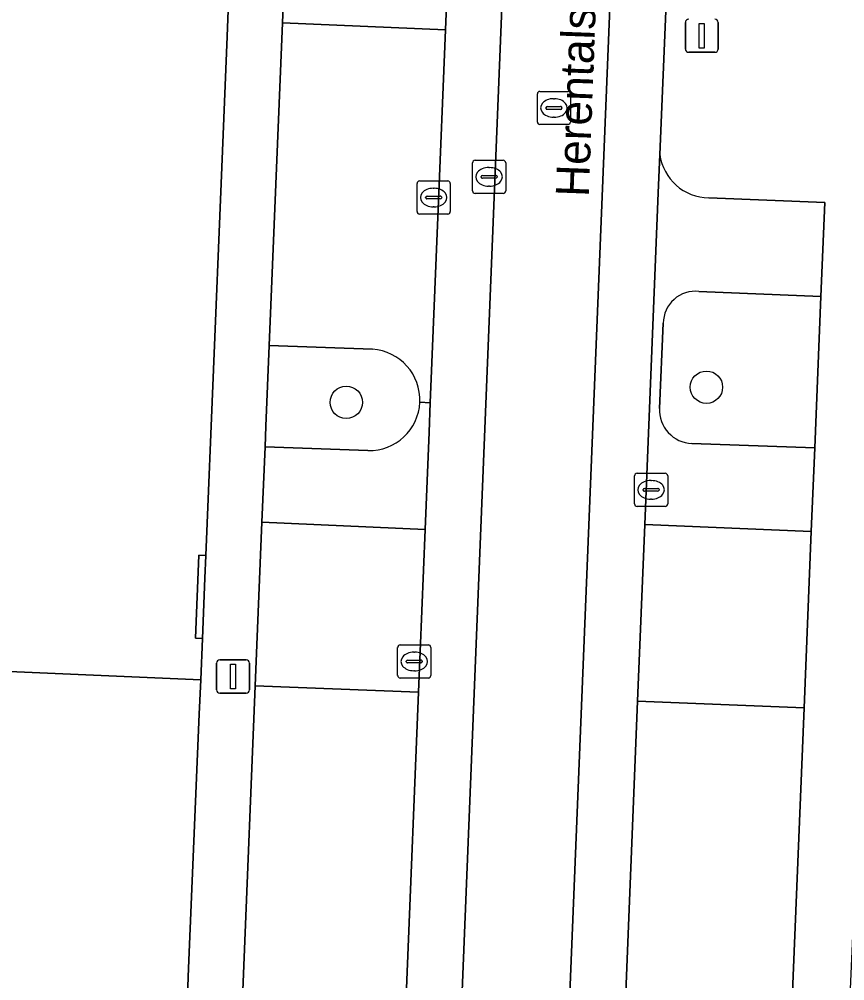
# Model space of a CAD drawing. Extents: x 160732 to 162107, y 387428 to 388479.
# Drawn here: x 161489.35 to 161514.29, y 387598.76 to 387627.8 of the extents above; entities that cross this region are included whole.
import ezdxf

# ---------------------------------------------------------------- set-up
doc = ezdxf.new("R2010")
doc.units = 0
for name, color, linetype in [('IMGEO_Boom', 7, 'Continuous'), ('IMGEO_Erf', 7, 'Continuous'), ('IMGEO_Groenvoorziening', 7, 'Continuous'), ('IMGEO_Kolk', 7, 'Continuous'), ('IMGEO_Lichtmast', 7, 'Continuous'), ('IMGEO_Openbare_ruimte_label', 7, 'Continuous'), ('IMGEO_Pand', 7, 'Continuous'), ('IMGEO_Parkeervlak_open', 7, 'Continuous'), ('IMGEO_Rijbaan_lokaal_gesloten', 7, 'Continuous'), ('IMGEO_Rijbaan_lokaal_open', 7, 'Continuous'), ('IMGEO_Rioolput', 7, 'Continuous'), ('IMGEO_Voetpad_open', 7, 'Continuous')]:
    doc.layers.add(name, color=color, linetype=linetype)

msp = doc.modelspace()

# ---------------------------------------------------------------- linework, layer by layer
at = {"layer": 'IMGEO_Boom'}
for centre in [(161510.107, 387616.69), (161499.23, 387616.233)]:
    msp.add_circle(centre, 0.489, dxfattribs=at)
at = {"layer": 'IMGEO_Erf'}
msp.add_lwpolyline([(161494.961, 387610.927), (161494.989, 387611.609), (161494.779, 387611.618), (161494.676, 387609.111), (161494.886, 387609.102)], close=True, dxfattribs=at)
msp.add_lwpolyline([(161493.257, 387569.105), (161493.415, 387572.931), (161493.463, 387574.08), (161493.552, 387576.239), (161493.607, 387577.577), (161493.618, 387577.846), (161493.938, 387585.599), (161493.987, 387586.789), (161494.154, 387591.082), (161494.314, 387595.17), (161494.347, 387596.01), (161494.393, 387597.204), (161494.469, 387599.147), (161494.792, 387606.81), (161494.835, 387607.853), (161483.016, 387608.365)], dxfattribs=at)
at = {"layer": 'IMGEO_Groenvoorziening'}
for points in [[(161513.563, 387619.434), (161509.879, 387619.581)], [(161509.664, 387614.992), (161513.378, 387614.858), (161513.563, 387619.434)], [(161508.805, 387618.622), (161508.69, 387616.051)], [(161500.02, 387617.836), (161496.903, 387617.952), (161496.803, 387615.514), (161496.778, 387614.893), (161499.885, 387614.778)]]:
    msp.add_lwpolyline(points, dxfattribs=at)
for centre, radius, start, end in [((161509.772, 387618.62), 0.967, 83.6179, 179.907), ((161499.924, 387616.309), 1.53, 357.2809, 86.416), ((161499.924, 387616.308), 1.531, 268.5456, 357.2907), ((161509.698, 387616.001), 1.009, 177.1407, 268.071)]:
    msp.add_arc(centre, radius, start, end, dxfattribs=at)
at = {"layer": 'IMGEO_Kolk'}
for p, q in [((161501.369, 387621.993), (161501.369, 387622.845)), ((161501.444, 387622.919), (161502.296, 387622.919)), ((161501.857, 387622.699), (161501.882, 387622.699)), ((161502.37, 387622.845), (161502.37, 387621.993)), ((161501.628, 387622.413), (161501.628, 387622.425)), ((161502.066, 387622.376), (161501.668, 387622.376)), ((161501.671, 387622.462), (161502.069, 387622.462)), ((161502.112, 387622.425), (161502.112, 387622.413)), ((161501.88, 387622.139), (161501.855, 387622.139)), ((161502.296, 387621.919), (161501.444, 387621.919)), ((161507.936, 387613.164), (161507.936, 387614.016)), ((161508.011, 387614.09), (161508.863, 387614.09)), ((161508.937, 387614.016), (161508.937, 387613.164)), ((161508.424, 387613.87), (161508.449, 387613.87)), ((161508.195, 387613.584), (161508.195, 387613.596)), ((161508.633, 387613.547), (161508.235, 387613.547)), ((161508.238, 387613.633), (161508.636, 387613.633)), ((161508.679, 387613.596), (161508.679, 387613.584)), ((161508.863, 387613.09), (161508.011, 387613.09)), ((161508.447, 387613.31), (161508.422, 387613.31)), ((161500.782, 387607.98), (161500.782, 387608.832)), ((161500.857, 387608.906), (161501.709, 387608.906)), ((161501.783, 387608.832), (161501.783, 387607.98)), ((161501.041, 387608.4), (161501.041, 387608.412)), ((161501.084, 387608.449), (161501.482, 387608.449)), ((161501.27, 387608.686), (161501.295, 387608.686)), ((161501.525, 387608.412), (161501.525, 387608.4)), ((161501.479, 387608.363), (161501.081, 387608.363)), ((161501.293, 387608.126), (161501.268, 387608.126)), ((161501.709, 387607.906), (161500.857, 387607.906))]:
    msp.add_line(p, q, dxfattribs=at)
for points in [[(161501.369, 387621.993), (161501.369, 387622.845)], [(161501.444, 387622.919), (161502.296, 387622.919)], [(161502.37, 387622.845), (161502.37, 387621.993)], [(161502.296, 387621.919), (161501.444, 387621.919)], [(161507.936, 387613.164), (161507.936, 387614.016)], [(161508.011, 387614.09), (161508.863, 387614.09)], [(161508.937, 387614.016), (161508.937, 387613.164)], [(161508.863, 387613.09), (161508.011, 387613.09)], [(161500.782, 387607.98), (161500.782, 387608.832)], [(161500.857, 387608.906), (161501.709, 387608.906)], [(161501.783, 387608.832), (161501.783, 387607.98)], [(161501.709, 387607.906), (161500.857, 387607.906)]]:
    msp.add_lwpolyline(points, dxfattribs=at)
for centre, radius, start, end in [((161501.446, 387622.843), 0.0765, 91.552, 178.448), ((161501.446, 387622.843), 0.0765, 91.552, 178.448), ((161502.294, 387622.843), 0.0765, 1.552, 88.448), ((161502.294, 387622.843), 0.0765, 1.552, 88.448), ((161501.668, 387622.422), 0.0403, 85.8775, 175.7526), ((161501.665, 387622.412), 0.0366, 178.938, 274.7102), ((161502.069, 387622.419), 0.043, 264.8664, 352.4533), ((161502.073, 387622.424), 0.0386, 1.7309, 96.639), ((161501.446, 387621.995), 0.0765, 181.552, 268.448), ((161501.446, 387621.995), 0.0765, 181.552, 268.448), ((161502.294, 387621.995), 0.0765, 271.552, 358.448), ((161502.294, 387621.995), 0.0765, 271.552, 358.448), ((161508.013, 387614.014), 0.0765, 91.552, 178.448), ((161508.013, 387614.014), 0.0765, 91.552, 178.448), ((161508.861, 387614.014), 0.0765, 1.552, 88.448), ((161508.861, 387614.014), 0.0765, 1.552, 88.448), ((161508.235, 387613.593), 0.0403, 85.8775, 175.7526), ((161508.232, 387613.583), 0.0366, 178.938, 274.7102), ((161508.636, 387613.59), 0.043, 264.8664, 352.4533), ((161508.64, 387613.595), 0.0386, 1.7309, 96.639), ((161508.013, 387613.166), 0.0765, 181.552, 268.448), ((161508.013, 387613.166), 0.0765, 181.552, 268.448), ((161508.861, 387613.166), 0.0765, 271.552, 358.448), ((161508.861, 387613.166), 0.0765, 271.552, 358.448), ((161500.859, 387608.83), 0.0765, 91.552, 178.448), ((161500.859, 387608.83), 0.0765, 91.552, 178.448), ((161501.707, 387608.83), 0.0765, 1.552, 88.448), ((161501.707, 387608.83), 0.0765, 1.552, 88.448), ((161501.081, 387608.409), 0.0403, 85.8775, 175.7526), ((161501.486, 387608.411), 0.0386, 1.7309, 96.639), ((161501.078, 387608.399), 0.0366, 178.938, 274.7102), ((161501.482, 387608.406), 0.043, 264.8664, 352.4533), ((161500.859, 387607.982), 0.0765, 181.552, 268.448), ((161500.859, 387607.982), 0.0765, 181.552, 268.448), ((161501.707, 387607.982), 0.0765, 271.552, 358.448), ((161501.707, 387607.982), 0.0765, 271.552, 358.448)]:
    msp.add_arc(centre, radius, start, end, dxfattribs=at)
for centre, major_axis, ratio, start_param, end_param in [((161501.856, 387622.419), (-0.387, 0.002), 0.722429, 4.712389, 7.853982), ((161501.881, 387622.419), (-0.39, 0.002), 0.717154, 1.570796, 4.712389), ((161508.423, 387613.59), (-0.387, 0.002), 0.722429, 4.712389, 7.853982), ((161508.448, 387613.59), (-0.39, 0.002), 0.717154, 1.570796, 4.712389), ((161501.269, 387608.406), (-0.387, 0.002), 0.722429, 4.712389, 7.853982), ((161501.294, 387608.406), (-0.39, 0.002), 0.717154, 1.570796, 4.712389)]:
    msp.add_ellipse(centre, major_axis=major_axis, ratio=ratio, start_param=start_param, end_param=end_param, dxfattribs=at)
at = {"layer": 'IMGEO_Lichtmast'}
for p, q in [((161509.472, 387626.905), (161509.472, 387627.705)), ((161509.472, 387627.705), (161509.472, 387626.905)), ((161510.462, 387627.705), (161510.462, 387626.905)), ((161510.462, 387626.905), (161510.462, 387627.705)), ((161510.362, 387626.805), (161509.572, 387626.805)), ((161509.572, 387626.805), (161510.362, 387626.805)), ((161495.415, 387608.452), (161496.205, 387608.452)), ((161496.205, 387608.452), (161495.415, 387608.452)), ((161495.315, 387607.552), (161495.315, 387608.352)), ((161495.315, 387608.352), (161495.315, 387607.552)), ((161496.305, 387608.352), (161496.305, 387607.552)), ((161496.305, 387607.552), (161496.305, 387608.352)), ((161496.205, 387607.452), (161495.415, 387607.452)), ((161495.415, 387607.452), (161496.205, 387607.452))]:
    msp.add_line(p, q, dxfattribs=at)
for points in [[(161509.892, 387627.68), (161510.042, 387627.68), (161510.042, 387626.93), (161509.892, 387626.93), (161509.892, 387627.68)], [(161495.735, 387608.327), (161495.885, 387608.327), (161495.885, 387607.577), (161495.735, 387607.577), (161495.735, 387608.327)]]:
    msp.add_lwpolyline(points, dxfattribs=at)
for centre, start, end in [((161509.572, 387627.705), 90, 180), ((161509.572, 387627.705), 90, 180), ((161510.362, 387627.705), 0, 90), ((161510.362, 387627.705), 360, 90), ((161509.572, 387626.905), 180, 270), ((161509.572, 387626.905), 180, 270), ((161510.362, 387626.905), 270, 0), ((161510.362, 387626.905), 270, 0), ((161495.415, 387608.352), 90, 180), ((161495.415, 387608.352), 90, 180), ((161496.205, 387608.352), 0, 90), ((161496.205, 387608.352), 360, 90), ((161495.415, 387607.552), 180, 270), ((161495.415, 387607.552), 180, 270), ((161496.205, 387607.552), 270, 0), ((161496.205, 387607.552), 270, 0)]:
    msp.add_arc(centre, 0.1, start, end, dxfattribs=at)
at = {"layer": 'IMGEO_Pand'}
msp.add_lwpolyline([(161483.016, 387608.365), (161494.835, 387607.853), (161494.886, 387609.102), (161494.676, 387609.111), (161494.779, 387611.618), (161494.989, 387611.609), (161495.45, 387622.843), (161495.633, 387627.278), (161495.666, 387628.08), (161495.794, 387631.213), (161496.573, 387650.2), (161486.042, 387650.617)], dxfattribs=at)
at = {"layer": 'IMGEO_Parkeervlak_open'}
for points in [[(161501.993, 387621.827), (161502.224, 387627.489), (161497.301, 387627.699), (161496.903, 387617.952), (161500.02, 387617.836)], [(161508.7, 387623.718), (161508.651, 387622.556), (161508.244, 387612.539), (161513.275, 387612.333), (161513.378, 387614.858), (161509.664, 387614.992)], [(161513.678, 387622.267), (161510.178, 387622.407)], [(161509.879, 387619.581), (161513.563, 387619.434), (161513.678, 387622.267)], [(161501.453, 387616.236), (161501.765, 387616.221), (161501.993, 387621.827)], [(161508.69, 387616.051), (161508.805, 387618.622)]]:
    msp.add_lwpolyline(points, dxfattribs=at)
for points in [[(161501.609, 387612.393), (161496.685, 387612.617), (161496.483, 387607.673), (161501.409, 387607.481)], [(161513.059, 387607.008), (161508.028, 387607.211), (161507.62, 387597.152), (161512.651, 387596.945)]]:
    msp.add_lwpolyline(points, close=True, dxfattribs=at)
for centre, radius, start, end in [((161510.202, 387623.923), 1.516, 187.7636, 269.0898), ((161509.772, 387618.62), 0.967, 83.6179, 179.907), ((161499.924, 387616.309), 1.53, 357.2809, 86.416), ((161509.698, 387616.001), 1.009, 177.1407, 268.071)]:
    msp.add_arc(centre, radius, start, end, dxfattribs=at)
at = {"layer": 'IMGEO_Rijbaan_lokaal_gesloten'}
msp.add_lwpolyline([(161503.745, 387670.37), (161503.976, 387670.359), (161505.633, 387670.284), (161503.68, 387621.927), (161501.558, 387569.484), (161504.805, 387569.35), (161507.524, 387636.359), (161508.903, 387670.13)], dxfattribs=at)
at = {"layer": 'IMGEO_Rijbaan_lokaal_open'}
for points in [[(161503.68, 387621.927), (161505.633, 387670.284), (161503.976, 387670.359), (161503.531, 387659.475), (161503.324, 387654.404), (161502.914, 387644.363), (161502.794, 387641.437), (161502.384, 387631.394), (161502.224, 387627.489), (161501.993, 387621.827), (161501.765, 387616.221), (161501.729, 387615.336), (161501.609, 387612.393), (161501.409, 387607.481), (161500.702, 387590.08), (161500.495, 387584.998), (161499.866, 387569.531), (161501.558, 387569.484)], [(161509.289, 387637.8), (161509.392, 387640.274), (161509.762, 387649.096), (161510.641, 387670.099), (161508.903, 387670.13), (161507.524, 387636.359), (161504.805, 387569.35), (161506.467, 387569.305), (161506.489, 387569.304), (161506.493, 387569.411), (161507.241, 387587.804), (161507.62, 387597.152), (161508.028, 387607.211), (161508.244, 387612.539), (161508.651, 387622.556), (161508.7, 387623.718), (161508.901, 387628.539)]]:
    msp.add_lwpolyline(points, close=True, dxfattribs=at)
at = {"layer": 'IMGEO_Rioolput'}
for p, q in [((161505.001, 387624.699), (161505.001, 387625.551)), ((161505.076, 387625.625), (161505.928, 387625.625)), ((161506.002, 387625.551), (161506.002, 387624.699)), ((161505.489, 387625.405), (161505.514, 387625.405)), ((161505.26, 387625.119), (161505.26, 387625.131)), ((161505.698, 387625.082), (161505.3, 387625.082)), ((161505.303, 387625.168), (161505.701, 387625.168)), ((161505.744, 387625.131), (161505.744, 387625.119)), ((161505.512, 387624.845), (161505.487, 387624.845)), ((161505.928, 387624.625), (161505.076, 387624.625)), ((161503.119, 387623.544), (161503.971, 387623.544)), ((161503.044, 387622.618), (161503.044, 387623.47)), ((161503.532, 387623.324), (161503.557, 387623.324)), ((161504.045, 387623.47), (161504.045, 387622.618)), ((161503.303, 387623.038), (161503.303, 387623.05)), ((161503.741, 387623.001), (161503.343, 387623.001)), ((161503.346, 387623.087), (161503.744, 387623.087)), ((161503.787, 387623.05), (161503.787, 387623.038)), ((161503.555, 387622.764), (161503.53, 387622.764)), ((161503.971, 387622.544), (161503.119, 387622.544))]:
    msp.add_line(p, q, dxfattribs=at)
for points in [[(161505.001, 387624.699), (161505.001, 387625.551)], [(161505.076, 387625.625), (161505.928, 387625.625)], [(161506.002, 387625.551), (161506.002, 387624.699)], [(161505.928, 387624.625), (161505.076, 387624.625)], [(161503.119, 387623.544), (161503.971, 387623.544)], [(161503.044, 387622.618), (161503.044, 387623.47)], [(161504.045, 387623.47), (161504.045, 387622.618)], [(161503.971, 387622.544), (161503.119, 387622.544)]]:
    msp.add_lwpolyline(points, dxfattribs=at)
for centre, radius, start, end in [((161505.078, 387625.549), 0.0765, 91.552, 178.448), ((161505.078, 387625.549), 0.0765, 91.552, 178.448), ((161505.926, 387625.549), 0.0765, 1.552, 88.448), ((161505.926, 387625.549), 0.0765, 1.552, 88.448), ((161505.3, 387625.128), 0.0403, 85.8775, 175.7526), ((161505.297, 387625.118), 0.0366, 178.938, 274.7102), ((161505.701, 387625.125), 0.043, 264.8664, 352.4533), ((161505.705, 387625.13), 0.0386, 1.7309, 96.639), ((161505.078, 387624.701), 0.0765, 181.552, 268.448), ((161505.078, 387624.701), 0.0765, 181.552, 268.448), ((161505.926, 387624.701), 0.0765, 271.552, 358.448), ((161505.926, 387624.701), 0.0765, 271.552, 358.448), ((161503.121, 387623.468), 0.0765, 91.552, 178.448), ((161503.121, 387623.468), 0.0765, 91.552, 178.448), ((161503.969, 387623.468), 0.0765, 1.552, 88.448), ((161503.969, 387623.468), 0.0765, 1.552, 88.448), ((161503.343, 387623.047), 0.0403, 85.8775, 175.7526), ((161503.34, 387623.037), 0.0366, 178.938, 274.7102), ((161503.744, 387623.044), 0.043, 264.8664, 352.4533), ((161503.748, 387623.049), 0.0386, 1.7309, 96.639), ((161503.121, 387622.62), 0.0765, 181.552, 268.448), ((161503.121, 387622.62), 0.0765, 181.552, 268.448), ((161503.969, 387622.62), 0.0765, 271.552, 358.448), ((161503.969, 387622.62), 0.0765, 271.552, 358.448)]:
    msp.add_arc(centre, radius, start, end, dxfattribs=at)
for centre, major_axis, ratio, start_param, end_param in [((161505.488, 387625.125), (-0.387, 0.002), 0.722429, 4.712389, 7.853982), ((161505.513, 387625.125), (-0.39, 0.002), 0.717154, 1.570796, 4.712389), ((161503.531, 387623.044), (-0.387, 0.002), 0.722429, 4.712389, 7.853982), ((161503.556, 387623.044), (-0.39, 0.002), 0.717154, 1.570796, 4.712389)]:
    msp.add_ellipse(centre, major_axis=major_axis, ratio=ratio, start_param=start_param, end_param=end_param, dxfattribs=at)
at = {"layer": 'IMGEO_Voetpad_open'}
for points in [[(161494.812, 387566.787), (161495.048, 387572.559), (161495.188, 387575.983), (161495.566, 387585.229), (161495.772, 387590.272), (161496.483, 387607.673), (161496.685, 387612.617), (161496.778, 387614.893), (161496.803, 387615.514), (161496.903, 387617.952), (161497.301, 387627.699), (161497.459, 387631.558), (161497.869, 387641.601), (161497.87, 387641.615), (161497.989, 387644.543), (161497.99, 387644.562), (161498.402, 387654.626)], [(161510.178, 387622.407), (161513.678, 387622.267), (161513.563, 387619.434), (161513.378, 387614.858), (161513.275, 387612.333), (161513.059, 387607.008), (161512.651, 387596.945), (161512.357, 387589.69), (161512.191, 387585.598), (161511.584, 387570.618), (161513.242, 387570.27), (161514.147, 387591.301), (161514.182, 387592.1), (161514.369, 387596.449), (161514.374, 387596.566), (161514.388, 387596.888), (161514.836, 387607.283), (161515.069, 387612.709), (161515.488, 387622.434), (161515.612, 387627.429), (161515.705, 387629.755)], [(161508.901, 387628.539), (161508.7, 387623.718)], [(161495.666, 387628.08), (161495.633, 387627.278), (161495.45, 387622.843), (161494.989, 387611.609), (161494.961, 387610.927), (161494.886, 387609.102), (161494.835, 387607.853), (161494.792, 387606.81), (161494.469, 387599.147), (161494.393, 387597.204), (161494.347, 387596.01), (161494.314, 387595.17), (161494.154, 387591.082), (161493.987, 387586.789), (161493.938, 387585.599), (161493.618, 387577.846), (161493.607, 387577.577), (161493.552, 387576.239), (161493.463, 387574.08), (161493.415, 387572.931), (161493.257, 387569.105)], [(161501.729, 387615.336), (161501.765, 387616.221), (161501.453, 387616.236)], [(161499.885, 387614.778), (161496.778, 387614.893), (161496.685, 387612.617), (161501.609, 387612.393), (161501.729, 387615.336)]]:
    msp.add_lwpolyline(points, dxfattribs=at)
for points in [[(161502.384, 387631.394), (161497.459, 387631.558), (161497.301, 387627.699), (161502.224, 387627.489)], [(161513.275, 387612.333), (161508.244, 387612.539), (161508.028, 387607.211), (161513.059, 387607.008)], [(161501.409, 387607.481), (161496.483, 387607.673), (161495.772, 387590.272), (161500.702, 387590.08)]]:
    msp.add_lwpolyline(points, close=True, dxfattribs=at)
for centre, radius, start, end in [((161510.202, 387623.923), 1.516, 187.7636, 269.0898), ((161499.924, 387616.308), 1.531, 268.5456, 357.2907)]:
    msp.add_arc(centre, radius, start, end, dxfattribs=at)

# ---------------------------------------------------------------- texts
at = {"layer": 'IMGEO_Openbare_ruimte_label'}
msp.add_text('Herentalsweg', height=1, rotation=87.8789, dxfattribs=at).set_placement((161506.553, 387622.427))

doc.saveas('drawing.dxf')
